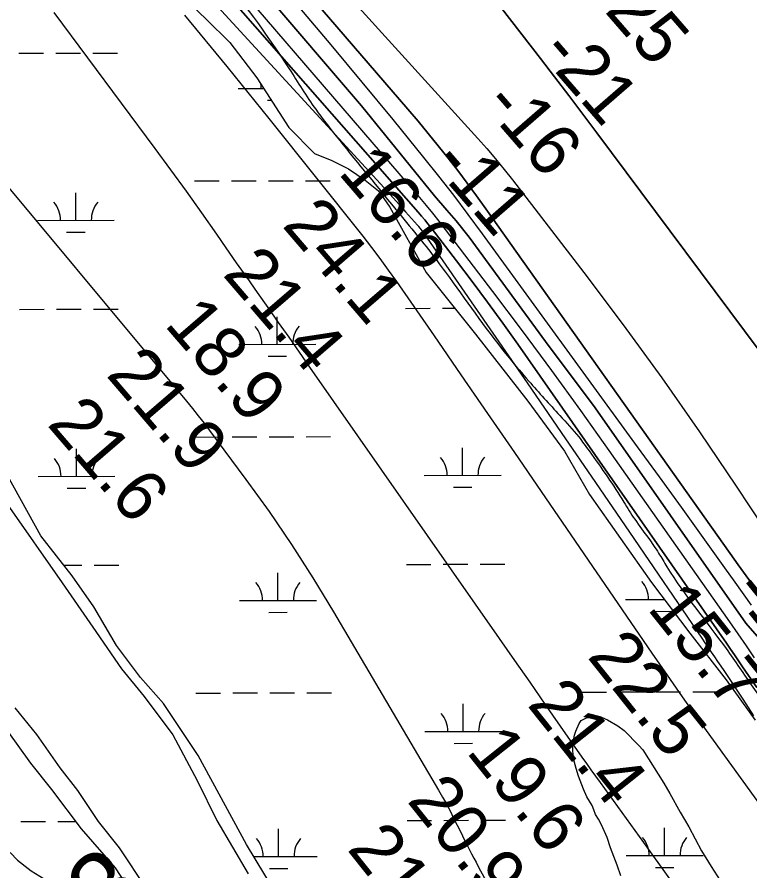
# Model space of a CAD drawing. Extents: x 3355724 to 3393621, y 594744 to 620174.
# Drawn here: x 3377138 to 3378091, y 615086 to 616196 of the extents above; entities that cross this region are included whole.
import ezdxf

# ---------------------------------------------------------------- set-up
doc = ezdxf.new("R2010")
doc.units = 0
for name, color, linetype in [('V-RIVR-EDGE', 7, 'Continuous'), ('V-RIVR-RANG', 7, 'Continuous'), ('V-SITE-VEGE', 7, 'Continuous'), ('V-SURV-IDEN', 7, 'Continuous'), ('V-TOPO-DPTH', 7, 'Continuous'), ('V-TOPO-MINR', 7, 'Continuous'), ('V-TOPO-WATR', 7, 'Continuous'), ('V-WETL-SWMP', 7, 'Continuous')]:
    doc.layers.add(name, color=color, linetype=linetype)

msp = doc.modelspace()

# ---------------------------------------------------------------- linework, layer by layer
at = {"layer": 'V-RIVR-EDGE'}
msp.add_spline([(3375380.8, 618352.8), (3375420.3, 618323.7), (3375445.1, 618301.4), (3375471.3, 618279.7), (3375501.3, 618255.2), (3375536.3, 618227.7), (3375549, 618211.9), (3375560, 618204.9), (3375576.4, 618194.3), (3375599.8, 618175.2), (3375638.8, 618140.8), (3375656.3, 618122.5), (3375673.4, 618104.9), (3375771.5, 618011.4), (3375800.3, 617985.8), (3375821.8, 617963.4), (3375844.1, 617941), (3375861.6, 617929.7), (3375882.4, 617909.5), (3375904.3, 617880.2), (3375960.4, 617832.6), (3375992.2, 617799.6), (3376041, 617748.3), (3376074.6, 617712), (3376185.4, 617603.2), (3376227, 617561.8), (3376338.6, 617455.8), (3376382, 617411.9), (3376437.4, 617359.1), (3376479.7, 617314.8), (3376500.1, 617289.5), (3376531.5, 617258), (3376571.6, 617217.3), (3376620, 617160.1), (3376637.9, 617137.1), (3376661.2, 617115.1), (3376679.5, 617099), (3376697.7, 617079.5), (3376717, 617058.3), (3376731.6, 617036.7), (3376745.5, 617023.1), (3376758.9, 617009.2), (3376794.7, 616969.6), (3376867.2, 616883.2), (3376881.8, 616866.7), (3376901.8, 616844), (3376931.4, 616817.2), (3376968.6, 616773.3), (3377038.2, 616690.1), (3377067, 616652.8), (3377087.7, 616633), (3377103.1, 616618.7), (3377120.9, 616596.3), (3377186.5, 616512.5), (3377216, 616475.5), (3377255.4, 616427.8), (3377303.9, 616366.3), (3377369.5, 616288.3), (3377405.9, 616245.8), (3377491.5, 616128.6), (3377526.1, 616075.9), (3377552.7, 616041.1), (3377626.7, 615950.2), (3377654.4, 615916.2), (3377678.5, 615886.1), (3377699.9, 615857.2), (3377777.9, 615752.5), (3377803.1, 615722.8), (3377843.5, 615678.1), (3377868, 615650.3), (3377881.4, 615632), (3377905.5, 615598.3), (3377926.6, 615565.7), (3377940.8, 615543.3), (3377958.6, 615518.8), (3377971.8, 615499.4), (3377982.7, 615481.5), (3378059.6, 615375.3), (3378094.5, 615325.1), (3378126.9, 615277.1), (3378185.2, 615175.7), (3378207, 615135.1), (3378307.9, 614987.2), (3378349.4, 614923.1), (3378390.9, 614864.1), (3378419.7, 614826.4), (3378449.2, 614789.4), (3378467.1, 614756.1), (3378482.3, 614726.5), (3378509.6, 614679.2), (3378546.1, 614621), (3378577.4, 614566.5), (3378597.7, 614524.8), (3378622.5, 614473.9), (3378650.1, 614424.5), (3378694.9, 614351.3), (3378714.9, 614311), (3378749.1, 614248), (3378759.7, 614232.7), (3378776.8, 614205.9), (3378791.7, 614173), (3378807.7, 614137.9), (3378844.8, 614066.9), (3378863.7, 614025.1), (3378885.9, 613990.7), (3378900.1, 613964), (3378916.5, 613936.5), (3378929.2, 613918.2), (3379005.7, 613794.9), (3379023.2, 613762.6), (3379029, 613751.7), (3379038.1, 613737.7), (3379056, 613722), (3379063.3, 613712.5), (3379072.7, 613690.1), (3379096.7, 613633.4), (3379107.6, 613608.2), (3379127.6, 613568.3), (3379150.2, 613527.3), (3379171.3, 613493.2), (3379216, 613409.4), (3379256.8, 613334.4), (3379315, 613211.4), (3379346.2, 613141.1), (3379363.7, 613098.3), (3379415.7, 613001.7), (3379435.3, 612957.8), (3379449.5, 612923.7), (3379470.6, 612881.7), (3379540.5, 612751), (3379564.9, 612706.3), (3379589.6, 612660.6), (3379652.2, 612553.7), (3379662.4, 612531), (3379662.7, 612523.7), (3379672.9, 612508.3), (3379687.9, 612480.8), (3379704.2, 612446.8), (3379704.9, 612442.1), (3379706, 612437.3), (3379717.7, 612409.1), (3379731.5, 612386.4), (3379735.1, 612376.9), (3379746, 612355), (3379762.1, 612334.4), (3379789.4, 612292), (3379802.8, 612266.3), (3379844, 612191.3), (3379872.7, 612135.7), (3379896.4, 612098.3), (3379901.5, 612083), (3379906.5, 612054.8), (3379909.4, 612046.8), (3379918.9, 612032.8), (3379935.3, 612013.1), (3379944.7, 611991.5), (3379953.4, 611964), (3379958.9, 611953.4), (3379967.3, 611946.1), (3379978.6, 611926.7), (3379993.5, 611900), (3380009.5, 611874.3), (3380070.3, 611759.4), (3380080.8, 611731.2), (3380088.1, 611713.3), (3380095.7, 611697.6), (3380112.5, 611674.1), (3380124.8, 611651.8), (3380123.7, 611645.2), (3380124.8, 611635.3), (3380137.2, 611610.5), (3380148.8, 611592.5), (3380155, 611587.8), (3380167, 611570.5), (3380177.6, 611546.4), (3380195.8, 611514.2), (3380214.7, 611483.4), (3380224.5, 611465.9), (3380228.1, 611449.4), (3380233.6, 611432.6), (3380254, 611396), (3380276.5, 611349.1), (3380294, 611306.3), (3380320.9, 611258.7), (3380341.3, 611224.7), (3380352.6, 611207.5), (3380364.6, 611196.1), (3380367.1, 611187.7), (3380368.9, 611179.6), (3380378.4, 611166.5), (3380389, 611155.5), (3380389, 611150), (3380391.1, 611136.8), (3380399.1, 611120.7), (3380419.9, 611089.6), (3380436.7, 611073.5), (3380444.3, 611062.8), (3380444, 611058.8), (3380442.8, 611053), (3380446.5, 611044.9), (3380460, 611025.9), (3380464.3, 611010.9), (3380471.2, 610992.2), (3380486.5, 610958.2), (3380519.3, 610912.8), (3380526.9, 610891.2), (3380537.4, 610858.3), (3380551.6, 610822.8), (3380593.8, 610740.1), (3380615.2, 610699.4), (3380640.7, 610663.5), (3380652.4, 610642.3), (3380663.6, 610615.2), (3380668, 610601.3), (3380674.2, 610590.7), (3380692.1, 610574.9), (3380702.6, 610562.5), (3380712.5, 610543.8), (3380727.7, 610509.8), (3380735.3, 610487.8), (3380741.1, 610466.3), (3380745.9, 610461.1), (3380752.8, 610456.4), (3380760.5, 610445.7), (3380779.7, 610409.1), (3380795.8, 610376.2), (3380801.6, 610370.3), (3380807.4, 610366.3), (3380811.8, 610355.7), (3380812.5, 610344.4), (3380817.9, 610330.5), (3380829.2, 610313.2), (3380839, 610293.8), (3380846.3, 610289.4), (3380854, 610282.8), (3380859.1, 610273.7), (3380867.1, 610253.9), (3380868.5, 610249.5), (3380877.7, 610239.6), (3380887.1, 610223.9), (3380896.6, 610208.5), (3380899.8, 610194.3), (3380899.8, 610190.2), (3380906, 610188.8), (3380913, 610185.1), (3380918.4, 610177), (3380918.4, 610171.2), (3380918.4, 610164.6), (3380918.4, 610157.7), (3380926.1, 610151.8), (3380935.5, 610140.8), (3380947.2, 610118.8), (3380956.3, 610103.8), (3380965, 610094.7), (3380973.4, 610078.9), (3380975.2, 610070.2), (3380981.8, 610062.1), (3380992.7, 610052.9), (3380996.7, 610044.9), (3381000, 610032.1), (3381000, 610022.9), (3381003.2, 610013.1), (3381010.1, 610006.8), (3381018.9, 610001.3), (3381025.8, 609991.4), (3381035.3, 609976.8), (3381052, 609952.3), (3381064.1, 609932.5), (3381081.2, 609901.7), (3381081.1, 609891.9), (3381086.6, 609872.9), (3381093.8, 609850.9), (3381104, 609830.4), (3381125.5, 609791.6), (3381152.4, 609750.2), (3381171, 609723.9), (3381189.6, 609688), (3381212.1, 609645.9), (3381231.4, 609613.3), (3381244.1, 609581.5), (3381257.9, 609543.1), (3381275, 609509.4), (3381303.1, 609460.3), (3381339.8, 609389.7), (3381375.9, 609334), (3381398.4, 609297.8), (3381410.8, 609276.6), (3381420.3, 609271.8), (3381423.2, 609268.1), (3381426.1, 609261.5), (3381429.8, 609259.3), (3381434.9, 609258.6), (3381439.6, 609256.4), (3381499.3, 609155.7), (3381528.1, 609097.9), (3381535.4, 609085.1), (3381535.3, 609077), (3381535.3, 609065.3), (3381535.3, 609058), (3381541.1, 609053.6), (3381551.7, 609048.5), (3381555, 609039.7), (3381564.1, 609020.7), (3381586.3, 608978.9), (3381604.8, 608944.2), (3381620.1, 608915.3), (3381628.5, 608903.5), (3381636.9, 608898.4), (3381651.1, 608874.6), (3381663.1, 608850.8), (3381678.4, 608829.2), (3381690.8, 608814.6), (3381704.6, 608790.4), (3381708.2, 608774.7), (3381710.4, 608757.8), (3381710.4, 608748.7), (3381708.5, 608737.7), (3381708.1, 608732.3), (3381711.4, 608718), (3381715.7, 608697.2), (3381717.9, 608689.8), (3381723.3, 608678.5), (3381733.5, 608661.7), (3381741.6, 608656.5), (3381747, 608652.5), (3381752.9, 608648.1), (3381759.8, 608648.1), (3381763.5, 608647), (3381765.6, 608640.7), (3381769.3, 608633.4), (3381776.2, 608626.5), (3381784.6, 608625), (3381791.6, 608623.9), (3381802.1, 608612.9), (3381808.3, 608607.4), (3381820.7, 608590.9), (3381831.7, 608582.8), (3381840.8, 608572.6), (3381857.5, 608537.8), (3381870.2, 608504.1), (3381876, 608481.4), (3381884.7, 608465), (3381898.6, 608444.1), (3381913.5, 608430.2), (3381932.1, 608392.5), (3381960.8, 608337.2), (3381973.6, 608310.9), (3381973.6, 608307.2), (3381972.8, 608299.9), (3381972.8, 608295.1), (3381975, 608287.8), (3381977.9, 608282.3), (3381985.9, 608277.2), (3381990.3, 608271), (3381997.2, 608259.3), (3382005.9, 608242.4), (3382015.7, 608221.2), (3382031, 608193), (3382044.5, 608168.9), (3382063, 608134.1), (3382080.1, 608094.9), (3382096.5, 608059.1), (3382116.9, 608016.6), (3382135.1, 607983.3), (3382154.3, 607945.2), (3382180.5, 607890), (3382186.3, 607875.7), (3382201.6, 607836.9), (3382211, 607801.1), (3382219, 607778), (3382226.3, 607767), (3382233.6, 607756.8), (3382247.7, 607722.7), (3382259, 607698.2), (3382261.5, 607688.4), (3382266.6, 607674.8), (3382271, 607670.4), (3382277.9, 607659.4), (3382286.3, 607646.3), (3382288.8, 607636.7), (3382293.5, 607621), (3382300.4, 607600.9), (3382310.6, 607578.9), (3382319.7, 607565.7), (3382337.9, 607536.8), (3382350.3, 607516.3), (3382357.6, 607499.1), (3382366.3, 607481.9), (3382374.3, 607469.5), (3382380.9, 607464), (3382386.7, 607463.2), (3382390.7, 607463.2), (3382394.4, 607459.9), (3382404.9, 607439.1), (3382412.6, 607420), (3382419.1, 607395.5), (3382431.8, 607365.5), (3382444.5, 607337), (3382461.3, 607305.9), (3382481.6, 607263.8), (3382528.3, 607190.2), (3382546.8, 607161.6), (3382558.1, 607140), (3382565.4, 607121.4), (3382577.7, 607099), (3382593.8, 607069.8), (3382609.4, 607044.1), (3382624.3, 607021.4), (3382632.4, 607011.2), (3382645.5, 606998), (3382659.3, 606987), (3382671.4, 606972.7), (3382685.2, 606951.8)], degree=3, dxfattribs=at)
at = {"layer": 'V-SITE-VEGE'}
for p, q in [((3377124.8, 615562.8), (3377196.5, 615460.8)), ((3377196.5, 615460.8), (3377236.5, 615403.2)), ((3377236.5, 615403.2), (3377273.8, 615349.1)), ((3377273.8, 615349.1), (3377303.2, 615313.1)), ((3377303.2, 615313.1), (3377340.4, 615263.2)), ((3377163.5, 615263.5), (3377135.4, 615298.1)), ((3377193.7, 615220.5), (3377163.5, 615263.5)), ((3377340.4, 615263.2), (3377372.1, 615204.1)), ((3377216.9, 615190.7), (3377193.7, 615220.5)), ((3377372.1, 615204.1), (3377397.5, 615152)), ((3377243.6, 615150.4), (3377216.9, 615190.7)), ((3377271, 615116.4), (3377243.6, 615150.4)), ((3377397.5, 615152), (3377438.4, 615082.6)), ((3377306.1, 615063.7), (3377271, 615116.4))]:
    msp.add_line(p, q, dxfattribs=at)
for points in [[(3377867.9, 615209.3), (3377864.5, 615219.3), (3377862.2, 615228.8), (3377862.2, 615232.1), (3377861, 615235.5), (3377860.4, 615245), (3377860.4, 615251.1), (3377862.5, 615262.8), (3377864.2, 615267.9), (3377868.6, 615278), (3377871.3, 615281.9), (3377878, 615285.3), (3377888.6, 615285.9), (3377894.2, 615287), (3377898.7, 615285.9), (3377905.4, 615282.6), (3377918.8, 615274.9), (3377927.2, 615268.8), (3377946.3, 615249.4), (3377951.4, 615243.8), (3377978.5, 615200.5), (3377986.3, 615187.1), (3377999.9, 615162.6), (3378011.2, 615143.7), (3378027.5, 615112.6), (3378040, 615092), (3378059.7, 615062)], [(3377922.8, 615080.1), (3377918.2, 615094), (3377909.2, 615116.3), (3377905.2, 615129.7), (3377897.8, 615146.4), (3377893.9, 615153.6), (3377889.9, 615159.7), (3377887.7, 615165.9), (3377885.4, 615171.4), (3377878.6, 615182.6), (3377874.1, 615192.6), (3377867.9, 615209.3)], [(3377128.8, 615110.5), (3377138.4, 615100.5), (3377152.4, 615089.4), (3377156.3, 615086.7), (3377173.1, 615076.2)]]:
    msp.add_lwpolyline(points, dxfattribs=at)
at = {"layer": 'V-TOPO-DPTH'}
for points in [[(3377501.8, 616550.4), (3377818.2, 616141.9), (3377836.7, 616117.9), (3377855.1, 616093.8), (3377873.3, 616069.6), (3377891.5, 616045.4), (3378121.5, 615736.8)], [(3378121.5, 615736.8), (3377891.5, 616045.4), (3377873.3, 616069.6), (3377855.1, 616093.8), (3377836.7, 616117.9), (3377818.2, 616141.9), (3377501.8, 616550.4)], [(3378095.9, 615455.3), (3378085.6, 615469.7), (3378075.3, 615484.1), (3378065, 615498.6), (3377747.3, 615946.6), (3377735.3, 615963.3), (3377723.1, 615979.9), (3377710.7, 615996.3), (3377698.1, 616012.5), (3377685.3, 616028.6), (3377672.4, 616044.6), (3377659.2, 616060.4), (3377645.9, 616076.1), (3377249.2, 616536.1)], [(3378095.9, 615455.3), (3378085.6, 615469.7), (3378075.3, 615484.1), (3378065, 615498.6), (3377747.3, 615946.6), (3377735.3, 615963.3), (3377723.1, 615979.9), (3377710.7, 615996.3), (3377698.1, 616012.5), (3377685.3, 616028.6), (3377672.4, 616044.6), (3377659.2, 616060.4), (3377645.9, 616076.1), (3377249.2, 616536.1)], [(3377326.6, 616383.3), (3377585.5, 616080.4), (3377680.6, 615963.5), (3377696.7, 615944.8), (3377708.6, 615931.1), (3377725.6, 615909.8), (3377824.8, 615774.2), (3377889.3, 615688), (3378085.3, 615408.3), (3378099.8, 615391.2)], [(3377326.6, 616383.3), (3377585.5, 616080.4), (3377680.6, 615963.5), (3377696.7, 615944.8), (3377708.6, 615931.1), (3377725.6, 615909.8), (3377824.8, 615774.2), (3377889.3, 615688), (3378085.3, 615408.3), (3378099.8, 615391.2)], [(3378099.5, 615324.8), (3378081.1, 615351.7), (3378075.9, 615359.3), (3378070.6, 615367), (3378065.3, 615374.6), (3378060, 615382.3), (3377788.8, 615770.6), (3377769.3, 615798), (3377749.6, 615825.3), (3377729.5, 615852.2), (3377709.1, 615879), (3377676, 615921.8), (3377672, 615927), (3377667.9, 615932.1), (3377663.6, 615937.1), (3377659.4, 615942.1), (3377350.9, 616293.9)]]:
    msp.add_lwpolyline(points, dxfattribs=at)
at = {"layer": 'V-TOPO-MINR'}
for points in [[(3377501.8, 616550.4), (3377818.2, 616141.9), (3377836.7, 616117.9), (3377855.1, 616093.8), (3377873.3, 616069.6), (3377891.5, 616045.4), (3378121.5, 615736.8)], [(3377249.2, 616536.1), (3377645.9, 616076.1), (3377659.2, 616060.4), (3377672.4, 616044.6), (3377685.3, 616028.6), (3377698.1, 616012.5), (3377710.7, 615996.3), (3377723.1, 615979.9), (3377735.3, 615963.3), (3377747.3, 615946.6), (3378065, 615498.6), (3378075.3, 615484.1), (3378085.6, 615469.7), (3378095.9, 615455.3)], [(3377306.9, 616511.2), (3377736.7, 616037.9), (3377748.4, 616024.8), (3377759.8, 616011.5), (3377770.9, 615997.9), (3377781.7, 615984.2), (3377874.5, 615863.8), (3377925.9, 615795.7), (3377976.2, 615726.9), (3378024.9, 615657), (3378072.7, 615586.3), (3378143.8, 615478.7)], [(3377172.1, 616456), (3377610.2, 615979), (3377618.5, 615970), (3377626.7, 615961), (3377634.8, 615951.9), (3377642.9, 615942.8), (3377658.2, 615925.5), (3377659.5, 615924), (3377659.9, 615923.5), (3377663.1, 615919.2), (3377665.1, 615916.6), (3377667.1, 615913.9), (3377669.1, 615911.2), (3377671, 615908.5), (3377756.4, 615785), (3377800.9, 615720.5), (3377845.4, 615655.9), (3377889.7, 615591.2), (3377933.9, 615526.5), (3378028, 615388.7), (3378032.1, 615382.7), (3378036.2, 615376.6), (3378040.3, 615370.6), (3378044.5, 615364.6), (3378048.6, 615358.6), (3378052.7, 615352.6), (3378056.7, 615346.6), (3378060.8, 615340.5), (3378081.2, 615309.5), (3378095.4, 615287.9)], [(3377324.4, 616352.6), (3377660.9, 615961.3), (3377669.5, 615951.1), (3377677.9, 615940.8), (3377686.2, 615930.4), (3377694.4, 615919.9), (3377755.9, 615839.2), (3377794.5, 615788), (3377832.6, 615736.5), (3377870.2, 615684.6), (3377907.3, 615632.5), (3378063.9, 615409.9), (3378074.7, 615394.4), (3378085.5, 615378.9), (3378096.3, 615363.4)], [(3377350.9, 616293.9), (3377659.4, 615942.1), (3377663.6, 615937.1), (3377667.9, 615932.1), (3377672, 615927), (3377676, 615921.8), (3377709.1, 615879), (3377729.5, 615852.2), (3377749.6, 615825.3), (3377769.3, 615798), (3377788.8, 615770.6), (3378060, 615382.3), (3378065.3, 615374.6), (3378070.6, 615367), (3378075.9, 615359.3), (3378081.1, 615351.7), (3378099.5, 615324.8)], [(3377505.2, 616207.8), (3377545.9, 616159.7), (3377586.2, 616111.2), (3377626.2, 616062.5), (3377666, 616013.4), (3377685.6, 615988.9), (3377705, 615964.2), (3377723.9, 615939.2), (3377742.6, 615914), (3377944.2, 615637.4), (3377972.6, 615598.3), (3378001, 615559), (3378029.3, 615519.7), (3378057.5, 615480.3), (3378070.9, 615461.5), (3378092.3, 615431.5)], [(3377986.6, 615076), (3377952.5, 615123.3), (3377896.2, 615201.1), (3377890.2, 615209.4), (3377884.3, 615217.7), (3377878.4, 615226), (3377872.6, 615234.3), (3377844.4, 615274.6), (3377824.6, 615303), (3377804.7, 615331.5), (3377784.8, 615360), (3377764.9, 615388.4), (3377518.6, 615740.9), (3377505, 615760.3), (3377491.4, 615779.7), (3377477.7, 615799), (3377464.1, 615818.4), (3377450.4, 615837.8), (3377436.8, 615857.2), (3377423.2, 615876.6), (3377409.7, 615896.1), (3377397.6, 615913.5), (3377377.9, 615941.6), (3377358, 615969.6), (3377337.9, 615997.4), (3377317.5, 616025), (3377185.9, 616201.7)], [(3377355.4, 616198.4), (3377410.6, 616131.4), (3377465.2, 616063.8), (3377587.3, 615910.9), (3377598.6, 615896.5), (3377609.6, 615881.9), (3377620.4, 615867.1), (3377631, 615852.1), (3377680, 615781.4), (3377714.8, 615731), (3377749.6, 615680.6), (3377784.4, 615630.1), (3377819.1, 615579.5), (3377963.2, 615369.2), (3377982.8, 615340.8), (3378002.6, 615312.4), (3378022.6, 615284.3), (3378042.8, 615256.2), (3378463.5, 614675)], [(3377070.3, 616041.5), (3377358.2, 615696.6), (3377365.9, 615687.3), (3377373.4, 615677.8), (3377380.9, 615668.2), (3377388.2, 615658.6), (3377435.3, 615595.1), (3377465.5, 615553.2), (3377494.7, 615510.6), (3377522.5, 615467.2), (3377549.4, 615423.1), (3377685.9, 615191.4), (3377691, 615182.4), (3377696, 615173.4), (3377700.8, 615164.3), (3377705.4, 615155.1), (3377710, 615145.8), (3377714.6, 615136.6), (3377719.2, 615127.4), (3377723.9, 615118.2), (3377728.8, 615108.5), (3377731.6, 615103.1), (3377734.5, 615097.6), (3377737.4, 615092.2), (3377740.4, 615086.7), (3377945.5, 614715.9)]]:
    msp.add_lwpolyline(points, dxfattribs=at)
at = {"layer": 'V-TOPO-WATR'}
msp.add_lwpolyline([(3378099.8, 615391.2), (3378085.3, 615408.3), (3377889.3, 615688), (3377824.8, 615774.2), (3377725.6, 615909.8), (3377708.6, 615931.1), (3377696.7, 615944.8), (3377680.6, 615963.5), (3377585.5, 616080.4), (3377326.6, 616383.3)], dxfattribs=at)
at = {"layer": 'V-WETL-SWMP'}
for p, q in [((3377353.5, 616222.2), (3377383.6, 616193.2)), ((3377383.6, 616193.2), (3377414.4, 616162.7)), ((3377414.4, 616162.7), (3377449.5, 616116.9)), ((3377140.2, 616148.7), (3377172.2, 616148.8)), ((3377188.2, 616148.8), (3377220.2, 616148.9)), ((3377236.2, 616148.9), (3377268.2, 616149)), ((3377449.5, 616116.9), (3377491, 616052.4)), ((3377425.2, 616103), (3377458.4, 616103.1)), ((3377463.2, 616087.7), (3377468.3, 616087.7)), ((3377491, 616052.4), (3377524.7, 616018.5)), ((3377524.7, 616018.5), (3377547, 616009.5)), ((3377547, 616009.5), (3377568.7, 615998.5)), ((3377568.7, 615998.5), (3377590.4, 615984)), ((3377368.7, 615982.8), (3377400.7, 615982.9)), ((3377416.7, 615982.9), (3377448.7, 615983)), ((3377464.7, 615983), (3377496.7, 615983.1)), ((3377512.7, 615983.2), (3377544.7, 615983.2)), ((3377590.4, 615984), (3377607.9, 615970.2)), ((3377607.9, 615970.2), (3377622.6, 615948.7)), ((3377214.2, 615931.6), (3377214.1, 615967.6)), ((3377622.6, 615948.7), (3377669.8, 615864)), ((3377164.2, 615931.5), (3377264.2, 615931.8)), ((3377202.3, 615916.2), (3377226.3, 615916.2)), ((3377669.8, 615864), (3377733.7, 615783.6)), ((3377141.1, 615816), (3377173.1, 615816.1)), ((3377189.1, 615816.1), (3377221.1, 615816.2)), ((3377237.1, 615816.3), (3377269.1, 615816.3)), ((3377643, 615817.3), (3377675, 615817.4)), ((3377691, 615817.4), (3377706.7, 615817.5)), ((3377476.1, 615770.5), (3377476, 615806.5)), ((3377733.7, 615783.6), (3377801.8, 615696.9)), ((3377426.1, 615770.3), (3377526.1, 615770.6)), ((3377464.1, 615755), (3377488.1, 615755.1)), ((3377801.8, 615696.9), (3377849.5, 615631.7)), ((3377369.5, 615650.1), (3377401.5, 615650.2)), ((3377417.5, 615650.2), (3377449.5, 615650.3)), ((3377465.5, 615650.4), (3377497.5, 615650.4)), ((3377513.5, 615650.5), (3377545.5, 615650.6)), ((3377215.1, 615599), (3377215, 615635)), ((3377717, 615600.3), (3377716.9, 615636.3)), ((3377849.5, 615631.7), (3377881.9, 615575.5)), ((3377168.9, 615521.6), (3377116.1, 615616.7)), ((3377165.1, 615598.8), (3377265.1, 615599.1)), ((3377667, 615600.1), (3377767, 615600.4)), ((3377203.1, 615583.5), (3377227.1, 615583.6)), ((3377705, 615584.8), (3377729, 615584.9)), ((3377881.9, 615575.5), (3377962.7, 615461)), ((3377209.6, 615469.6), (3377168.9, 615521.6)), ((3377198.7, 615483.5), (3377222, 615483.5)), ((3377238, 615483.6), (3377270, 615483.7)), ((3377643.9, 615484.6), (3377675.9, 615484.7)), ((3377691.9, 615484.8), (3377723.9, 615484.9)), ((3377739.9, 615484.9), (3377771.9, 615485)), ((3377476.9, 615437.8), (3377476.9, 615473.8)), ((3377237.7, 615429.4), (3377209.6, 615469.6)), ((3377962.7, 615461), (3378012.6, 615395.1)), ((3377426.9, 615437.6), (3377526.9, 615437.9)), ((3377928.9, 615439), (3377979.3, 615439.1)), ((3377978.9, 615439.1), (3377978.9, 615439.7)), ((3377267.3, 615379.4), (3377237.7, 615429.4)), ((3377465, 615422.3), (3377489, 615422.4)), ((3377966.9, 615423.6), (3377990.9, 615423.7)), ((3378012.6, 615395.1), (3378059.6, 615334.8)), ((3377298.2, 615337.8), (3377267.3, 615379.4)), ((3377328.3, 615303.8), (3377298.2, 615337.8)), ((3378059.6, 615334.8), (3378097.5, 615282.1)), ((3377370.4, 615317.4), (3377402.4, 615317.5)), ((3377418.4, 615317.6), (3377450.4, 615317.6)), ((3377466.4, 615317.7), (3377498.4, 615317.8)), ((3377514.4, 615317.8), (3377546.4, 615317.9)), ((3377872.3, 615318.7), (3377904.3, 615318.8)), ((3377920.3, 615318.9), (3377952.3, 615319)), ((3377968.3, 615319), (3378000.3, 615319.1)), ((3378016.3, 615319.1), (3378048.3, 615319.2)), ((3377373.3, 615236.5), (3377328.3, 615303.8)), ((3377717.9, 615267.6), (3377717.8, 615303.6)), ((3377124.4, 615269.2), (3377155.3, 615226.2)), ((3377667.9, 615267.5), (3377767.9, 615267.7)), ((3377705.9, 615252.1), (3377729.9, 615252.2)), ((3377436, 615120.6), (3377373.3, 615236.5)), ((3377155.3, 615226.2), (3377182.7, 615192.2)), ((3377182.7, 615192.2), (3377221.3, 615140.9)), ((3377142.9, 615150.7), (3377174.9, 615150.7)), ((3377190.9, 615150.8), (3377213.8, 615150.8)), ((3377644.8, 615152), (3377676.8, 615152.1)), ((3377692.8, 615152.1), (3377724.8, 615152.2)), ((3377740.8, 615152.2), (3377772.8, 615152.3)), ((3377221.3, 615140.9), (3377265.5, 615090.3)), ((3377477.8, 615105.1), (3377477.7, 615141.1)), ((3377979.7, 615106.4), (3377979.6, 615142.4)), ((3377476.8, 615053.9), (3377436, 615120.6)), ((3377445.5, 615105), (3377527.8, 615105.2)), ((3377929.7, 615106.3), (3378029.7, 615106.5)), ((3377265.5, 615090.3), (3377296.5, 615043.1)), ((3377465.9, 615089.6), (3377489.9, 615089.7)), ((3377967.8, 615091), (3377991.8, 615091))]:
    msp.add_line(p, q, dxfattribs=at)
for centre, start, end in [((3377420, 616103.5), 359.3782, 8.6154), ((3377159, 615932), 359.3782, 40.9218), ((3377269.5, 615932.2), 139.3782, 180.9218), ((3377420.8, 615770.8), 359.3782, 40.9218), ((3377531.3, 615771.1), 139.3782, 180.9218), ((3377159.8, 615599.3), 359.3782, 40.9218), ((3377270.3, 615599.6), 139.3782, 180.9218), ((3377661.8, 615600.6), 359.3782, 40.9218), ((3377772.2, 615600.9), 139.3782, 180.9218), ((3377421.7, 615438.1), 359.3782, 40.9218), ((3377532.2, 615438.4), 139.3782, 180.9218), ((3377923.6, 615439.4), 359.3782, 40.9218), ((3377662.6, 615267.9), 359.3782, 40.9218), ((3377773.1, 615268.2), 139.3782, 180.9218), ((3377422.6, 615105.4), 359.3782, 40.9218), ((3377533.1, 615105.7), 139.3782, 180.9218), ((3377924.5, 615106.7), 359.3782, 40.9218), ((3378035, 615107), 139.3782, 180.9218)]:
    msp.add_arc(centre, 35.2, start, end, dxfattribs=at)

# ---------------------------------------------------------------- texts
at = {"layer": 'V-RIVR-RANG'}
for s, rotation, p in [('-25', 310.9573, (3377881, 616225.9)), ('-21', 310.9573, (3377815.6, 616148.8)), ('-16', 310.9573, (3377741.8, 616081.2)), ('16.6', 310.6783, (3377554.1, 615993.2)), ('-11', 310.9573, (3377675.3, 616005.3)), ('24.1', 310.6783, (3377481.2, 615924.7)), ('21.4', 310.6783, (3377403.9, 615861.1)), ('18.9', 310.6783, (3377328.1, 615795.9)), ('21.9', 310.6783, (3377252.4, 615730.6)), ('21.6', 310.6783, (3377175.7, 615666.4)), ('-12', 308.848, (3378065.9, 615449.3)), ('15.7', 308.5683, (3377956, 615427.3)), ('22.5', 308.5683, (3377878, 615364.8)), ('21.4', 308.5683, (3377799.9, 615302.3)), ('19.6', 308.5683, (3377720.7, 615241.2)), ('20.9', 308.5683, (3377643.7, 615177.4)), ('21.4', 308.5683, (3377565.8, 615114.7))]:
    msp.add_text(s, height=67, rotation=rotation, dxfattribs=at).set_placement(p)
at = {"layer": 'V-SURV-IDEN'}
msp.add_text('5738+47.8', height=100, rotation=44.23, dxfattribs=at).set_placement((3376860.2, 614610.1))

doc.saveas('drawing.dxf')
